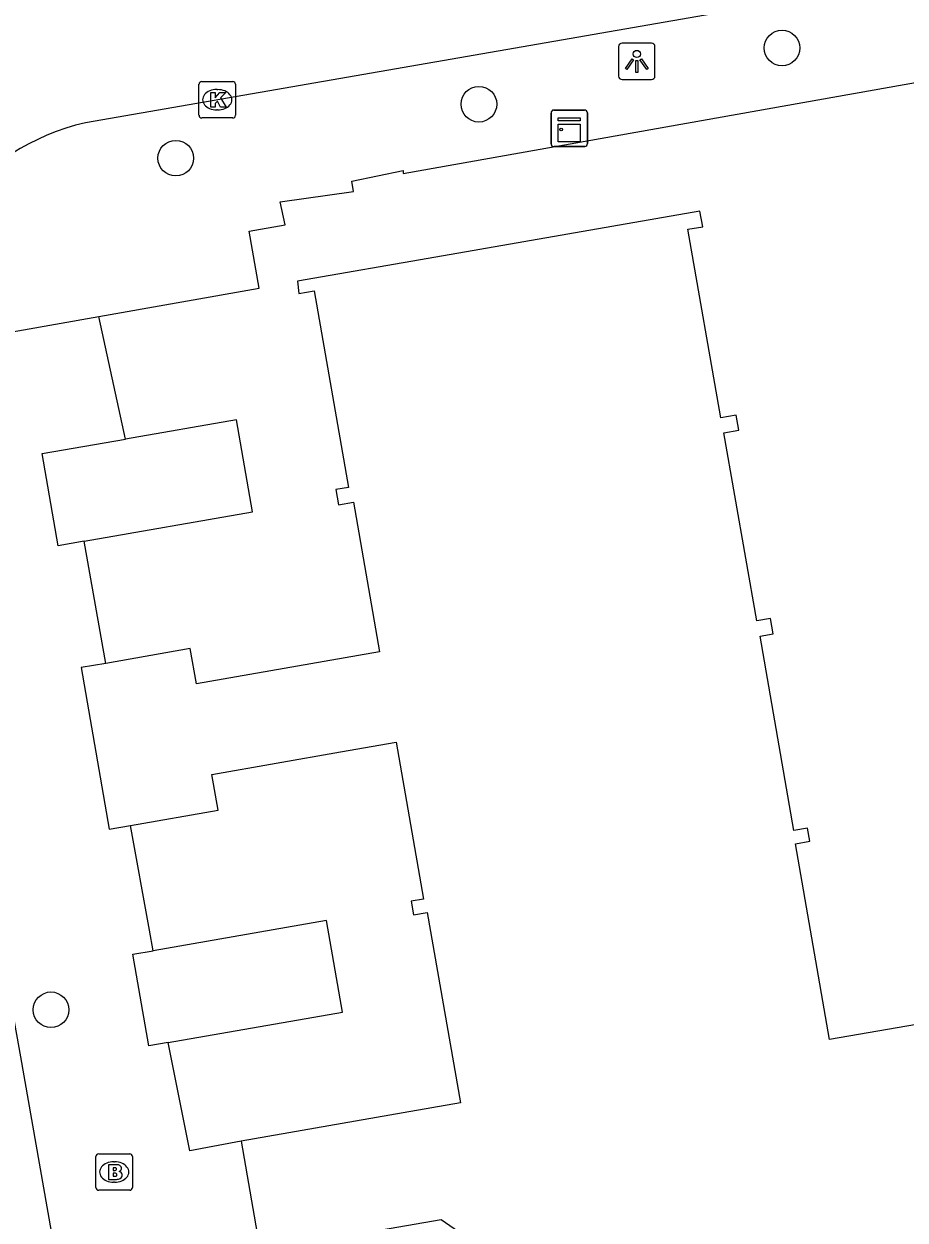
# Model space of a CAD drawing. Extents: x 157793 to 159380, y 380882 to 382313.
# Drawn here: x 158450.93 to 158475.11, y 381340.6 to 381373.42 of the extents above; entities that cross this region are included whole.
import ezdxf

# ---------------------------------------------------------------- set-up
doc = ezdxf.new("R2010")
doc.units = 0
for name, color, linetype in [('IMGEO_Boom', 7, 'Continuous'), ('IMGEO_Brandkraan', 7, 'Continuous'), ('IMGEO_Kast', 7, 'Continuous'), ('IMGEO_Kolk', 7, 'Continuous'), ('IMGEO_Lichtpunt', 7, 'Continuous'), ('IMGEO_Pand', 7, 'Continuous'), ('IMGEO_Rijbaan_lokaal_open', 7, 'Continuous'), ('IMGEO_Voetpad_open', 7, 'Continuous')]:
    doc.layers.add(name, color=color, linetype=linetype)

msp = doc.modelspace()

# ---------------------------------------------------------------- linework, layer by layer
at = {"layer": 'IMGEO_Boom'}
for centre in [(158471.732, 381372.758), (158463.416, 381371.215), (158455.1, 381369.735), (158451.677, 381346.373)]:
    msp.add_circle(centre, 0.489, dxfattribs=at)
at = {"layer": 'IMGEO_Brandkraan'}
for p, q in [((158452.91, 381341.496), (158452.91, 381342.348)), ((158452.985, 381342.422), (158453.837, 381342.422)), ((158453.911, 381342.348), (158453.911, 381341.496)), ((158453.398, 381342.202), (158453.423, 381342.202)), ((158453.421, 381341.642), (158453.396, 381341.642)), ((158453.837, 381341.422), (158452.985, 381341.422))]:
    msp.add_line(p, q, dxfattribs=at)
for points in [[(158452.91, 381341.496), (158452.91, 381342.348)], [(158452.985, 381342.422), (158453.837, 381342.422)], [(158453.911, 381342.348), (158453.911, 381341.496)], [(158453.258, 381342.122), (158453.258, 381341.722), (158453.471, 381341.722)], [(158453.489, 381342.122), (158453.258, 381342.122)], [(158453.437, 381342.041), (158453.383, 381342.041), (158453.383, 381341.965)], [(158453.383, 381341.965), (158453.436, 381341.965)], [(158453.445, 381341.889), (158453.383, 381341.889), (158453.383, 381341.808)], [(158453.383, 381341.808), (158453.445, 381341.808)], [(158453.837, 381341.422), (158452.985, 381341.422)]]:
    msp.add_lwpolyline(points, dxfattribs=at)
for centre, radius, start, end in [((158452.987, 381342.346), 0.0765, 91.552, 178.448), ((158452.987, 381342.346), 0.0765, 91.552, 178.448), ((158453.835, 381342.346), 0.0765, 1.552, 88.448), ((158453.835, 381342.346), 0.0765, 1.552, 88.448), ((158453.438, 381342.003), 0.0379, 267.8285, 90.9355), ((158453.493, 381341.977), 0.145, 59.4692, 91.5367), ((158453.518, 381342.024), 0.0922, 285.5137, 58.1501), ((158453.523, 381341.832), 0.105, 301.3115, 78.989), ((158453.446, 381341.848), 0.0404, 269.8759, 90.5077), ((158453.477, 381341.973), 0.251, 268.6676, 293.5347), ((158452.987, 381341.498), 0.0765, 181.552, 268.448), ((158452.987, 381341.498), 0.0765, 181.552, 268.448), ((158453.835, 381341.498), 0.0765, 271.552, 358.448), ((158453.835, 381341.498), 0.0765, 271.552, 358.448)]:
    msp.add_arc(centre, radius, start, end, dxfattribs=at)
for centre, major_axis, ratio, start_param, end_param in [((158453.397, 381341.922), (-0.387, 0.002), 0.722429, 4.712389, 7.853982), ((158453.422, 381341.922), (-0.39, 0.002), 0.717154, 1.570796, 4.712389)]:
    msp.add_ellipse(centre, major_axis=major_axis, ratio=ratio, start_param=start_param, end_param=end_param, dxfattribs=at)
at = {"layer": 'IMGEO_Kast'}
for p, q in [((158465.395, 381370.13), (158465.395, 381370.971)), ((158465.395, 381370.971), (158465.395, 381370.13)), ((158465.47, 381371.055), (158466.311, 381371.055)), ((158466.311, 381371.055), (158465.47, 381371.055)), ((158466.395, 381370.98), (158466.395, 381370.139)), ((158466.395, 381370.139), (158466.395, 381370.98)), ((158466.32, 381370.055), (158465.479, 381370.055)), ((158465.479, 381370.055), (158466.32, 381370.055))]:
    msp.add_line(p, q, dxfattribs=at)
for points in [[(158465.59, 381370.845), (158466.19, 381370.845), (158466.19, 381370.76), (158465.59, 381370.76), (158465.59, 381370.845)], [(158465.59, 381370.67), (158466.19, 381370.67), (158466.19, 381370.181), (158465.59, 381370.181), (158465.59, 381370.67)]]:
    msp.add_lwpolyline(points, dxfattribs=at)
msp.add_circle((158465.674, 381370.519), 0.0377, dxfattribs=at)
for centre, start, end in [((158465.473, 381370.977), 92.4484, 184.2845), ((158465.473, 381370.977), 92.4484, 184.2845), ((158466.317, 381370.977), 2.4484, 94.2845), ((158466.317, 381370.977), 2.4484, 94.2845), ((158465.473, 381370.133), 182.4484, 274.2845), ((158465.473, 381370.133), 182.4484, 274.2845), ((158466.317, 381370.133), 272.4484, 4.2845), ((158466.317, 381370.133), 272.4484, 4.2845)]:
    msp.add_arc(centre, 0.0779, start, end, dxfattribs=at)
at = {"layer": 'IMGEO_Kolk'}
for p, q in [((158455.812, 381371.837), (158456.664, 381371.837)), ((158455.737, 381370.911), (158455.737, 381371.763)), ((158456.225, 381371.617), (158456.25, 381371.617)), ((158456.738, 381371.763), (158456.738, 381370.911)), ((158456.664, 381370.837), (158455.812, 381370.837)), ((158456.248, 381371.057), (158456.223, 381371.057))]:
    msp.add_line(p, q, dxfattribs=at)
for points in [[(158455.812, 381371.837), (158456.664, 381371.837)], [(158455.737, 381370.911), (158455.737, 381371.763)], [(158456.058, 381371.537), (158456.181, 381371.537), (158456.181, 381371.386), (158456.311, 381371.537), (158456.475, 381371.537), (158456.329, 381371.386), (158456.482, 381371.137), (158456.33, 381371.137), (158456.245, 381371.301), (158456.181, 381371.234), (158456.181, 381371.137), (158456.058, 381371.137), (158456.058, 381371.537)], [(158456.738, 381371.763), (158456.738, 381370.911)], [(158456.664, 381370.837), (158455.812, 381370.837)]]:
    msp.add_lwpolyline(points, dxfattribs=at)
for centre, start, end in [((158455.814, 381371.761), 91.552, 178.448), ((158455.814, 381371.761), 91.552, 178.448), ((158456.662, 381371.761), 1.552, 88.448), ((158456.662, 381371.761), 1.552, 88.448), ((158455.814, 381370.913), 181.552, 268.448), ((158455.814, 381370.913), 181.552, 268.448), ((158456.662, 381370.913), 271.552, 358.448), ((158456.662, 381370.913), 271.552, 358.448)]:
    msp.add_arc(centre, 0.0765, start, end, dxfattribs=at)
for centre, major_axis, ratio, start_param, end_param in [((158456.224, 381371.337), (-0.387, 0.002), 0.722429, 4.712389, 7.853982), ((158456.249, 381371.337), (-0.39, 0.002), 0.717154, 1.570796, 4.712389)]:
    msp.add_ellipse(centre, major_axis=major_axis, ratio=ratio, start_param=start_param, end_param=end_param, dxfattribs=at)
at = {"layer": 'IMGEO_Lichtpunt'}
for p, q in [((158467.249, 381372.795), (158467.249, 381371.988)), ((158467.249, 381372.795), (158467.249, 381371.988)), ((158468.151, 381372.89), (158467.343, 381372.89)), ((158468.151, 381372.89), (158467.343, 381372.89)), ((158468.245, 381371.988), (158468.245, 381372.795)), ((158468.245, 381371.988), (158468.245, 381372.795)), ((158467.343, 381371.894), (158468.151, 381371.894)), ((158467.343, 381371.894), (158468.151, 381371.894))]:
    msp.add_line(p, q, dxfattribs=at)
for points in [[(158467.623, 381372.459), (158467.662, 381372.431), (158467.474, 381372.169), (158467.436, 381372.196), (158467.623, 381372.459)], [(158467.835, 381372.431), (158467.873, 381372.458), (158468.06, 381372.196), (158468.021, 381372.168), (158467.835, 381372.431)], [(158467.725, 381372.411), (158467.772, 381372.411), (158467.772, 381372.089), (158467.725, 381372.089), (158467.725, 381372.411)]]:
    msp.add_lwpolyline(points, dxfattribs=at)
msp.add_circle((158467.748, 381372.593), 0.0994, dxfattribs=at)
for centre, start, end in [((158467.343, 381372.795), 90, 180), ((158467.343, 381372.795), 90, 180), ((158468.151, 381372.795), 0, 90), ((158468.151, 381372.795), 0, 90), ((158467.343, 381371.988), 180, 270), ((158467.343, 381371.988), 180, 270), ((158468.151, 381371.988), 270, 0), ((158468.151, 381371.988), 270, 360)]:
    msp.add_arc(centre, 0.0946, start, end, dxfattribs=at)
at = {"layer": 'IMGEO_Pand'}
for points in [[(158477.277, 381346.293), (158473.039, 381345.555), (158472.103, 381350.928), (158472.491, 381350.996), (158472.428, 381351.355), (158472.06, 381351.291), (158471.131, 381356.626), (158471.488, 381356.688), (158471.415, 381357.106), (158471.039, 381357.041), (158470.14, 381362.204), (158470.545, 381362.274), (158470.474, 381362.681), (158470.054, 381362.608), (158469.152, 381367.785), (158469.555, 381367.855), (158469.481, 381368.282), (158462.234, 381367.02), (158458.444, 381366.36), (158458.476, 381366.026), (158458.897, 381366.1), (158459.837, 381360.703), (158459.489, 381360.643), (158459.562, 381360.224), (158459.979, 381360.296), (158460.693, 381356.193), (158459.172, 381355.928), (158455.665, 381355.318), (158455.498, 381356.281), (158453.178, 381355.877)], [(158452.585, 381359.229), (158457.204, 381360.033), (158456.765, 381362.558), (158453.721, 381362.028)], [(158452.585, 381359.229), (158451.873, 381359.105), (158451.434, 381361.629), (158453.721, 381362.028)], [(158453.178, 381355.877), (158452.501, 381355.759), (158453.273, 381351.33), (158453.854, 381351.431)], [(158453.854, 381351.431), (158456.261, 381351.851), (158456.091, 381352.831), (158459.618, 381353.445), (158461.146, 381353.711), (158461.895, 381349.41), (158461.56, 381349.352), (158461.625, 381348.975), (158462.001, 381349.04), (158462.91, 381343.819), (158461.342, 381343.546), (158456.89, 381342.77)], [(158454.893, 381345.474), (158459.673, 381346.306), (158459.235, 381348.821), (158454.484, 381347.994)], [(158454.893, 381345.474), (158454.362, 381345.381), (158453.924, 381347.896), (158454.484, 381347.994)], [(158456.89, 381342.77), (158457.415, 381339.757), (158462.379, 381340.622), (158464.281, 381339.307), (158465.857, 381339.581), (158468.982, 381321.644)]]:
    msp.add_lwpolyline(points, dxfattribs=at)
at = {"layer": 'IMGEO_Rijbaan_lokaal_open'}
for points in [[(158488.117, 381376.88), (158452.624, 381370.708)], [(158452.57, 381335.311), (158451.692, 381340.294), (158450.847, 381345.084), (158450.524, 381346.918), (158449.648, 381351.886), (158449.222, 381354.283), (158448.428, 381358.713), (158447.508, 381363.857)]]:
    msp.add_lwpolyline(points, dxfattribs=at)
msp.add_arc((158454.152, 381364.231), 6.654, 103.2722, 178.3934, dxfattribs=at)
at = {"layer": 'IMGEO_Voetpad_open'}
for points in [[(158452.986, 381365.391), (158457.387, 381366.172), (158457.116, 381367.731), (158458.103, 381367.902), (158457.962, 381368.535), (158459.975, 381368.817), (158459.926, 381369.105), (158461.342, 381369.394), (158461.336, 381369.318), (158481.462, 381372.891)], [(158447.5, 381364.418), (158452.986, 381365.391)], [(158453.721, 381362.028), (158452.986, 381365.391)], [(158453.178, 381355.877), (158452.585, 381359.229)], [(158454.484, 381347.994), (158454.381, 381348.557), (158453.854, 381351.431)], [(158456.89, 381342.77), (158455.49, 381342.506), (158454.893, 381345.474)]]:
    msp.add_lwpolyline(points, dxfattribs=at)

doc.saveas('drawing.dxf')
